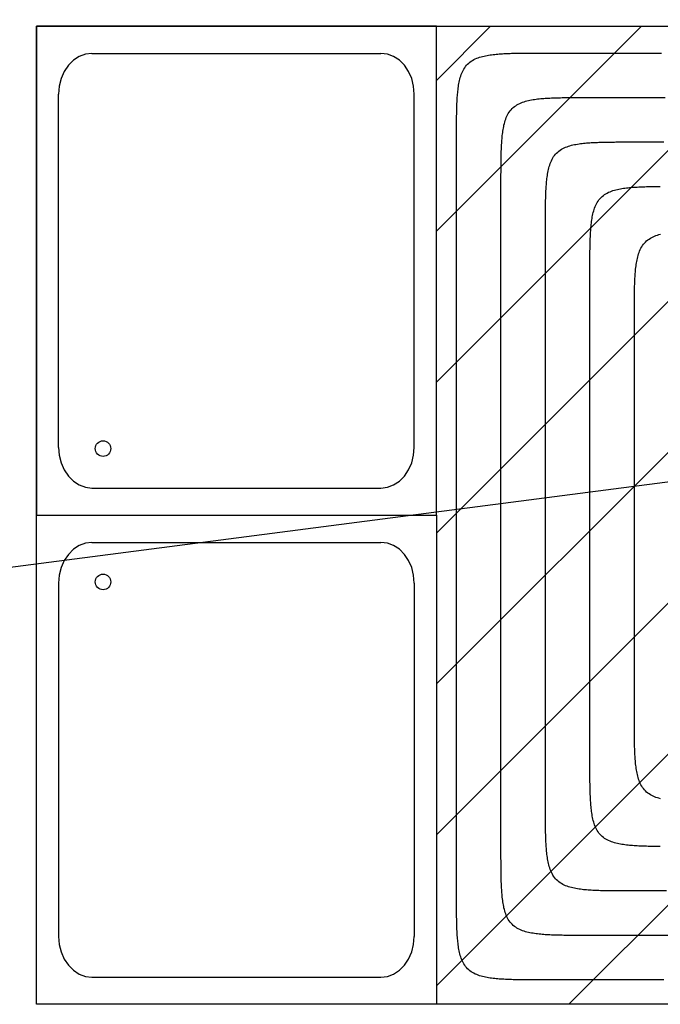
# Model space of a CAD drawing. Extents: x 997 to 109698, y 921 to 94021.
# Tile 299 of 656: x 6735 to 8176, y 39781 to 41996. Entities that reach past the tile are written whole.
import ezdxf

# ---------------------------------------------------------------- set-up
doc = ezdxf.new("R2010")
doc.units = 0
doc.header["$MEASUREMENT"] = 0
for name, color, linetype in [('12', 7, 'CONTINUOUS'), ('28', 7, 'CONTINUOUS'), ('39', 7, 'CONTINUOUS'), ('40', 7, 'CONTINUOUS'), ('42', 7, 'CONTINUOUS')]:
    doc.layers.add(name, color=color, linetype=linetype)

msp = doc.modelspace()

# ---------------------------------------------------------------- linework, layer by layer
at = {"layer": '12', "color": 6}
for points in [[(7717.84386, 41720.618341), (7717.843739, 41724.080638), (7717.84363, 41727.542937), (7717.843914, 41731.005237), (7717.844973, 41734.467536), (7717.847187, 41737.929835), (7717.850939, 41741.392131), (7717.856608, 41744.854424), (7717.864577, 41748.316712), (7717.875227, 41751.778994), (7717.888938, 41755.241269), (7717.906092, 41758.703534), (7717.927071, 41762.165789), (7717.952255, 41765.628034), (7717.982026, 41769.090267), (7718.016795, 41772.552485), (7718.057374, 41776.014661), (7718.104854, 41779.476753), (7718.160334, 41782.938716), (7718.224912, 41786.400508), (7718.299684, 41789.862085), (7718.385749, 41793.323404), (7718.484205, 41796.784424), (7718.596149, 41800.245096), (7718.722679, 41803.705382), (7718.864893, 41807.165236), (7719.023889, 41810.624616), (7719.200988, 41814.083427), (7719.398835, 41817.541278), (7719.620568, 41820.997665), (7719.869319, 41824.452088), (7720.148225, 41827.904041), (7720.460421, 41831.353024), (7720.809043, 41834.798536), (7721.197225, 41838.24007), (7721.628104, 41841.677126), (7722.10488, 41845.109171), (7722.633082, 41848.534539), (7723.221144, 41851.950164), (7723.87768, 41855.352888), (7724.611305, 41858.739553), (7725.430634, 41862.107002), (7726.344283, 41865.452077), (7727.360867, 41868.771621), (7728.489411, 41872.061003), (7729.741114, 41875.307788), (7731.127892, 41878.496978), (7732.661659, 41881.61357), (7734.354333, 41884.642558), (7736.217827, 41887.568942), (7738.26211, 41890.378003), (7740.482414, 41893.057198), (7742.867228, 41895.594975), (7745.405005, 41897.979788), (7748.0842, 41900.200092), (7750.893261, 41902.244374), (7753.819644, 41904.107869), (7756.848632, 41905.800543), (7759.965223, 41907.33431), (7763.154413, 41908.721088), (7766.4012, 41909.972792), (7769.69058, 41911.101335), (7773.010124, 41912.117918), (7776.355199, 41913.031567), (7779.722648, 41913.850897), (7783.109313, 41914.584521), (7786.512037, 41915.241058), (7789.927662, 41915.829119), (7793.353031, 41916.357321), (7796.785076, 41916.834097), (7800.222132, 41917.264977), (7803.663667, 41917.653159), (7807.109177, 41918.001781), (7810.55816, 41918.313976), (7814.010114, 41918.592884), (7817.464536, 41918.841634), (7820.920924, 41919.063366), (7824.378775, 41919.261215), (7827.837586, 41919.438313), (7831.296965, 41919.597308), (7834.75682, 41919.739523), (7838.217105, 41919.866052), (7841.677778, 41919.977997), (7845.138797, 41920.076452), (7848.600116, 41920.162517), (7852.061693, 41920.23729), (7855.523485, 41920.301867), (7858.985449, 41920.357347), (7862.44754, 41920.404827), (7865.909716, 41920.445406), (7869.371934, 41920.480175), (7872.834167, 41920.509947), (7876.296412, 41920.53513), (7879.758668, 41920.556109), (7883.220934, 41920.573263), (7886.683208, 41920.586976), (7890.14549, 41920.597625), (7893.607777, 41920.605593), (7897.07007, 41920.611263), (7900.532366, 41920.615013), (7903.994665, 41920.617228), (7907.456965, 41920.618288), (7910.919265, 41920.618572), (7914.381564, 41920.618462), (7917.84386, 41920.618342)], [(7917.84386, 41920.618342), (7943.923668, 41920.618342), (7970.003475, 41920.618342), (7996.083283, 41920.618342), (8022.163091, 41920.618342), (8048.242899, 41920.618342), (8074.322706, 41920.618342), (8100.402514, 41920.618342), (8126.482322, 41920.618342), (8152.562129, 41920.618342), (8178.641937, 41920.618342)], [(7717.84386, 40035.818341), (7717.84386, 40052.018341), (7717.84386, 40068.218342), (7717.84386, 40084.418342), (7717.84386, 40100.618341), (7717.84386, 40116.818341), (7717.84386, 40133.018341), (7717.84386, 40149.218342), (7717.84386, 40165.418342), (7717.84386, 40181.618341), (7717.84386, 40197.818341), (7717.84386, 40214.018341), (7717.84386, 40230.218342), (7717.84386, 40246.418342), (7717.84386, 40262.618341), (7717.84386, 40278.818341), (7717.843861, 40295.018341), (7717.84386, 40311.218343), (7717.84386, 40327.418342), (7717.843861, 40343.618341), (7717.84386, 40359.818341), (7717.84386, 40376.018341), (7717.84386, 40392.218341), (7717.84386, 40408.418342), (7717.84386, 40424.618341), (7717.84386, 40440.818341), (7717.84386, 40457.018341), (7717.84386, 40473.218341), (7717.84386, 40489.418342), (7717.84386, 40505.618342), (7717.84386, 40521.818341), (7717.84386, 40538.018341), (7717.84386, 40554.218341), (7717.84386, 40570.418342), (7717.84386, 40586.618342), (7717.84386, 40602.818341), (7717.84386, 40619.018341), (7717.84386, 40635.218341), (7717.84386, 40651.418342), (7717.84386, 40667.618342), (7717.84386, 40683.818341), (7717.84386, 40700.018341), (7717.84386, 40716.218341), (7717.84386, 40732.418342), (7717.84386, 40748.618342), (7717.84386, 40764.818341), (7717.84386, 40781.018341), (7717.84386, 40797.218341), (7717.84386, 40813.418342), (7717.84386, 40829.618342), (7717.84386, 40845.818341), (7717.84386, 40862.018341), (7717.84386, 40878.218341), (7717.84386, 40894.418342), (7717.84386, 40910.618342), (7717.84386, 40926.818341), (7717.84386, 40943.018341), (7717.84386, 40959.218341), (7717.84386, 40975.418341), (7717.84386, 40991.618342), (7717.84386, 41007.818341), (7717.84386, 41024.018341), (7717.84386, 41040.218341), (7717.84386, 41056.418341), (7717.84386, 41072.618342), (7717.84386, 41088.818341), (7717.84386, 41105.018341), (7717.84386, 41121.218341), (7717.84386, 41137.418341), (7717.84386, 41153.618342), (7717.84386, 41169.818342), (7717.84386, 41186.018341), (7717.84386, 41202.218341), (7717.84386, 41218.418341), (7717.84386, 41234.618342), (7717.84386, 41250.818342), (7717.84386, 41267.018341), (7717.84386, 41283.218341), (7717.84386, 41299.418341), (7717.84386, 41315.618342), (7717.84386, 41331.818342), (7717.84386, 41348.018341), (7717.84386, 41364.218341), (7717.84386, 41380.418341), (7717.84386, 41396.618342), (7717.84386, 41412.818342), (7717.84386, 41429.018341), (7717.84386, 41445.218341), (7717.84386, 41461.418341), (7717.84386, 41477.618342), (7717.84386, 41493.818342), (7717.84386, 41510.018341), (7717.84386, 41526.218341), (7717.84386, 41542.418341), (7717.84386, 41558.618342), (7717.84386, 41574.818342), (7717.84386, 41591.018341), (7717.84386, 41607.218341), (7717.84386, 41623.418341), (7717.84386, 41639.618341), (7717.84386, 41655.818342), (7717.84386, 41672.018341), (7717.84386, 41688.218341), (7717.84386, 41704.418341), (7717.84386, 41720.618341)], [(7917.84386, 41520.61834), (7917.843739, 41524.080637), (7917.84363, 41527.542936), (7917.843914, 41531.005237), (7917.844973, 41534.467536), (7917.847187, 41537.929836), (7917.850938, 41541.392131), (7917.856608, 41544.854424), (7917.864577, 41548.316712), (7917.875226, 41551.778994), (7917.888938, 41555.241267), (7917.906092, 41558.703533), (7917.92707, 41562.16579), (7917.952254, 41565.628035), (7917.982025, 41569.090267), (7918.016794, 41572.552484), (7918.057373, 41576.014661), (7918.104854, 41579.476753), (7918.160334, 41582.938715), (7918.224911, 41586.400507), (7918.299684, 41589.862085), (7918.385749, 41593.323404), (7918.484204, 41596.784422), (7918.596149, 41600.245096), (7918.722679, 41603.705382), (7918.864893, 41607.165236), (7919.023889, 41610.624616), (7919.200987, 41614.083427), (7919.398835, 41617.541278), (7919.620567, 41620.997665), (7919.869318, 41624.452086), (7920.148224, 41627.904041), (7920.460421, 41631.353024), (7920.809042, 41634.798534), (7921.197225, 41638.240069), (7921.628104, 41641.677125), (7922.10488, 41645.109169), (7922.633082, 41648.534538), (7923.221144, 41651.950164), (7923.877679, 41655.352887), (7924.611304, 41658.739554), (7925.430634, 41662.107002), (7926.344283, 41665.452078), (7927.360866, 41668.77162), (7928.48941, 41672.061001), (7929.741114, 41675.307788), (7931.127891, 41678.496978), (7932.661659, 41681.613569), (7934.354332, 41684.642558), (7936.217826, 41687.56894), (7938.26211, 41690.378001), (7940.482414, 41693.057196), (7942.867227, 41695.594973), (7945.405004, 41697.979787), (7948.084199, 41700.200091), (7950.89326, 41702.244374), (7953.819643, 41704.107868), (7956.848632, 41705.800541), (7959.965223, 41707.334309), (7963.154413, 41708.721088), (7966.401199, 41709.97279), (7969.69058, 41711.101335), (7973.010124, 41712.117919), (7976.355199, 41713.031567), (7979.722648, 41713.850897), (7983.109313, 41714.584521), (7986.512037, 41715.241058), (7989.927662, 41715.829118), (7993.353031, 41716.357321), (7996.785075, 41716.834096), (8000.222131, 41717.264976), (8003.663666, 41717.653158), (8007.109176, 41718.001781), (8010.55816, 41718.313976), (8014.010114, 41718.592882), (8017.464536, 41718.841634), (8020.920924, 41719.063365), (8024.378774, 41719.261213), (8027.837585, 41719.438312), (8031.296965, 41719.597308), (8034.756819, 41719.739523), (8038.217105, 41719.866053), (8041.677778, 41719.977997), (8045.138796, 41720.076452), (8048.600116, 41720.162517), (8052.061693, 41720.23729), (8055.523485, 41720.301867), (8058.985448, 41720.357348), (8062.44754, 41720.404828), (8065.909716, 41720.445406), (8069.371933, 41720.480175), (8072.834166, 41720.509946), (8076.296411, 41720.53513), (8079.758667, 41720.556109), (8083.220933, 41720.573263), (8086.683207, 41720.586974), (8090.145489, 41720.597625), (8093.607777, 41720.605592), (8097.070069, 41720.611262), (8100.532366, 41720.615014), (8103.994664, 41720.617228), (8107.456964, 41720.618286), (8110.919264, 41720.618571), (8114.381563, 41720.618461), (8117.84386, 41720.618341)], [(8117.84386, 41720.618341), (8140.077514, 41720.618341), (8162.311167, 41720.61834), (8184.544821, 41720.61834)], [(7917.84386, 40235.818341), (7917.84386, 40248.172188), (7917.84386, 40260.526035), (7917.84386, 40272.87988), (7917.84386, 40285.233726), (7917.84386, 40297.587572), (7917.84386, 40309.941418), (7917.84386, 40322.295265), (7917.84386, 40334.64911), (7917.84386, 40347.002957), (7917.84386, 40359.356803), (7917.84386, 40371.710649), (7917.84386, 40384.064496), (7917.84386, 40396.418341), (7917.84386, 40408.772188), (7917.84386, 40421.126034), (7917.84386, 40433.47988), (7917.84386, 40445.833727), (7917.84386, 40458.187572), (7917.84386, 40470.541419), (7917.84386, 40482.895264), (7917.84386, 40495.249111), (7917.84386, 40507.602958), (7917.84386, 40519.956803), (7917.84386, 40532.31065), (7917.84386, 40544.664495), (7917.84386, 40557.018342), (7917.84386, 40569.372187), (7917.84386, 40581.726033), (7917.84386, 40594.079881), (7917.84386, 40606.433726), (7917.84386, 40618.787572), (7917.84386, 40631.141418), (7917.84386, 40643.495264), (7917.84386, 40655.849111), (7917.84386, 40668.202956), (7917.84386, 40680.556803), (7917.84386, 40692.910649), (7917.84386, 40705.264495), (7917.84386, 40717.618342), (7917.84386, 40729.972187), (7917.84386, 40742.326034), (7917.84386, 40754.679879), (7917.84386, 40767.033726), (7917.84386, 40779.387573), (7917.84386, 40791.741418), (7917.84386, 40804.095265), (7917.84386, 40816.44911), (7917.84386, 40828.802957), (7917.84386, 40841.156802), (7917.84386, 40853.510648), (7917.84386, 40865.864496), (7917.84386, 40878.218341), (7917.84386, 40890.572187), (7917.84386, 40902.926033), (7917.84386, 40915.279879), (7917.84386, 40927.633727), (7917.84386, 40939.987572), (7917.84386, 40952.341418), (7917.84386, 40964.695264), (7917.84386, 40977.04911), (7917.84386, 40989.402957), (7917.84386, 41001.756802), (7917.84386, 41014.110649), (7917.84386, 41026.464494), (7917.84386, 41038.818341), (7917.84386, 41051.172188), (7917.84386, 41063.526033), (7917.84386, 41075.87988), (7917.84386, 41088.233725), (7917.84386, 41100.587572), (7917.84386, 41112.941419), (7917.84386, 41125.295264), (7917.84386, 41137.649111), (7917.84386, 41150.002956), (7917.84386, 41162.356802), (7917.84386, 41174.710648), (7917.84386, 41187.064495), (7917.84386, 41199.418342), (7917.84386, 41211.772187), (7917.84386, 41224.126033), (7917.84386, 41236.479879), (7917.84386, 41248.833725), (7917.84386, 41261.187573), (7917.84386, 41273.541418), (7917.84386, 41285.895264), (7917.84386, 41298.24911), (7917.84386, 41310.602956), (7917.84386, 41322.956803), (7917.84386, 41335.310648), (7917.84386, 41347.664495), (7917.84386, 41360.018342), (7917.84386, 41372.372187), (7917.84386, 41384.726034), (7917.84386, 41397.079879), (7917.84386, 41409.433726), (7917.84386, 41421.787571), (7917.84386, 41434.141418), (7917.84386, 41446.495263), (7917.84386, 41458.849109), (7917.84386, 41471.202957), (7917.84386, 41483.556802), (7917.84386, 41495.910648), (7917.84386, 41508.264494), (7917.84386, 41520.61834)], [(8117.843859, 41320.618341), (8117.843738, 41324.080637), (8117.843629, 41327.542936), (8117.843913, 41331.005235), (8117.844972, 41334.467537), (8117.847187, 41337.929834), (8117.850938, 41341.392132), (8117.856607, 41344.854424), (8117.864576, 41348.316711), (8117.875225, 41351.778992), (8117.888937, 41355.241267), (8117.906091, 41358.703533), (8117.92707, 41362.165789), (8117.952254, 41365.628034), (8117.982024, 41369.090267), (8118.016794, 41372.552485), (8118.057373, 41376.01466), (8118.104853, 41379.476752), (8118.160333, 41382.938715), (8118.224911, 41386.400508), (8118.299683, 41389.862085), (8118.385748, 41393.323404), (8118.484204, 41396.784422), (8118.596148, 41400.245095), (8118.722678, 41403.705382), (8118.864892, 41407.165235), (8119.023888, 41410.624615), (8119.200987, 41414.083426), (8119.398834, 41417.541276), (8119.620566, 41420.997665), (8119.869318, 41424.452086), (8120.148223, 41427.904041), (8120.46042, 41431.353024), (8120.809041, 41434.798534), (8121.197224, 41438.240069), (8121.628103, 41441.677125), (8122.104879, 41445.109169), (8122.633081, 41448.534539), (8123.221143, 41451.950163), (8123.877679, 41455.352888), (8124.611304, 41458.739552), (8125.430633, 41462.107002), (8126.344282, 41465.452076), (8127.360866, 41468.77162), (8128.48941, 41472.061001), (8129.741113, 41475.307788), (8131.127891, 41478.496979), (8132.661659, 41481.613569), (8134.354332, 41484.642558), (8136.217826, 41487.568941), (8138.262109, 41490.378001), (8140.482413, 41493.057196), (8142.867227, 41495.594973), (8145.405004, 41497.979786), (8148.084198, 41500.20009), (8150.89326, 41502.244374), (8153.819642, 41504.107869), (8156.848631, 41505.800541), (8159.965222, 41507.334309), (8163.154412, 41508.721087), (8166.401198, 41509.97279), (8169.690579, 41511.101334), (8173.010123, 41512.117917), (8176.355198, 41513.031567)], [(8117.84386, 40435.818342), (8117.843859, 40444.326033), (8117.843859, 40452.833725), (8117.84386, 40461.341419), (8117.84386, 40469.849112), (8117.84386, 40478.356804), (8117.84386, 40486.864496), (8117.84386, 40495.372187), (8117.84386, 40503.879881), (8117.84386, 40512.387573), (8117.843859, 40520.895264), (8117.843859, 40529.402956), (8117.843859, 40537.910648), (8117.84386, 40546.418341), (8117.843859, 40554.926033), (8117.843859, 40563.433725), (8117.843859, 40571.941417), (8117.843859, 40580.44911), (8117.843859, 40588.956802), (8117.84386, 40597.464496), (8117.843859, 40605.972187), (8117.843859, 40614.479879), (8117.843859, 40622.987571), (8117.843859, 40631.495264), (8117.84386, 40640.002956), (8117.843859, 40648.510648), (8117.843859, 40657.018341), (8117.84386, 40665.526033), (8117.843859, 40674.033725), (8117.84386, 40682.541418), (8117.843859, 40691.04911), (8117.843859, 40699.556802), (8117.843859, 40708.064495), (8117.843859, 40716.572187), (8117.84386, 40725.079879), (8117.843859, 40733.587571), (8117.84386, 40742.095264), (8117.84386, 40750.602956), (8117.843859, 40759.110648), (8117.843859, 40767.61834), (8117.843859, 40776.126033), (8117.843859, 40784.633725), (8117.84386, 40793.141418), (8117.84386, 40801.64911), (8117.84386, 40810.156802), (8117.843859, 40818.664494), (8117.84386, 40827.172187), (8117.84386, 40835.679879), (8117.843859, 40844.187571), (8117.843859, 40852.695263), (8117.843859, 40861.202956), (8117.843859, 40869.710648), (8117.843859, 40878.21834), (8117.843859, 40886.726033), (8117.843859, 40895.233725), (8117.843859, 40903.741417), (8117.843859, 40912.24911), (8117.843859, 40920.756802), (8117.843859, 40929.264494), (8117.843859, 40937.772187), (8117.843859, 40946.279879), (8117.843859, 40954.787571), (8117.843859, 40963.295264), (8117.843859, 40971.802956), (8117.843859, 40980.310648), (8117.843859, 40988.81834), (8117.843859, 40997.326033), (8117.843859, 41005.833725), (8117.843859, 41014.341417), (8117.843859, 41022.84911), (8117.843859, 41031.356802), (8117.843859, 41039.864494), (8117.843859, 41048.372187), (8117.843859, 41056.879879), (8117.843859, 41065.387571), (8117.843859, 41073.895263), (8117.843859, 41082.402956), (8117.843859, 41090.910648), (8117.843859, 41099.41834), (8117.843859, 41107.926033), (8117.843859, 41116.433725), (8117.843859, 41124.941417), (8117.843859, 41133.44911), (8117.843859, 41141.956802), (8117.843859, 41150.464494), (8117.84386, 41158.972187), (8117.843859, 41167.479879), (8117.843859, 41175.987571), (8117.843859, 41184.495264), (8117.843859, 41193.002956), (8117.843859, 41201.510648), (8117.843859, 41210.018341), (8117.843859, 41218.526033), (8117.843859, 41227.033725), (8117.843859, 41235.541418), (8117.843859, 41244.04911), (8117.843859, 41252.556802), (8117.843859, 41261.064494), (8117.843859, 41269.572187), (8117.843859, 41278.079879), (8117.843859, 41286.587571), (8117.843859, 41295.095264), (8117.843859, 41303.602956), (8117.843859, 41312.110648), (8117.843859, 41320.618341)], [(8176.355199, 40243.405116), (8173.010124, 40244.318764), (8169.69058, 40245.335347), (8166.401199, 40246.463891), (8163.154412, 40247.715594), (8159.965222, 40249.102372), (8156.848632, 40250.63614), (8153.819643, 40252.328814), (8150.89326, 40254.192309), (8148.084199, 40256.236591), (8145.405004, 40258.456895), (8142.867227, 40260.841708), (8140.482414, 40263.379487), (8138.26211, 40266.05868), (8136.217826, 40268.867742), (8134.354332, 40271.794125), (8132.661659, 40274.823113), (8131.127891, 40277.939704), (8129.741113, 40281.128895), (8128.48941, 40284.37568), (8127.360866, 40287.665061), (8126.344282, 40290.984605), (8125.430634, 40294.329681), (8124.611304, 40297.697129), (8123.877679, 40301.083795), (8123.221143, 40304.486518), (8122.633082, 40307.902144), (8122.10488, 40311.327512), (8121.628104, 40314.759556), (8121.197225, 40318.196614), (8120.809042, 40321.638147), (8120.46042, 40325.083659), (8120.148224, 40328.532642), (8119.869318, 40331.984595), (8119.620567, 40335.439018), (8119.398835, 40338.895405), (8119.200987, 40342.353255), (8119.023889, 40345.812066), (8118.864893, 40349.271446), (8118.722679, 40352.731301), (8118.596148, 40356.191586), (8118.484204, 40359.652259), (8118.385749, 40363.113277), (8118.299683, 40366.574598), (8118.224911, 40370.036175), (8118.160334, 40373.497966), (8118.104854, 40376.959929), (8118.057373, 40380.422021), (8118.016794, 40383.884198), (8117.982025, 40387.346416), (8117.952254, 40390.808648), (8117.92707, 40394.270892), (8117.906092, 40397.733148), (8117.888937, 40401.195414), (8117.875226, 40404.657689), (8117.864577, 40408.11997), (8117.856608, 40411.582259), (8117.850938, 40415.044551), (8117.847187, 40418.506847), (8117.844972, 40421.969146), (8117.843914, 40425.431445), (8117.84363, 40428.893746), (8117.843739, 40432.356044), (8117.84386, 40435.818342)], [(8117.84386, 40035.818341), (8114.381564, 40035.81822), (8110.919265, 40035.818111), (8107.456965, 40035.818395), (8103.994665, 40035.819456), (8100.532366, 40035.82167), (8097.07007, 40035.82542), (8093.607777, 40035.831091), (8090.145489, 40035.839058), (8086.683208, 40035.849708), (8083.220934, 40035.86342), (8079.758668, 40035.880574), (8076.296412, 40035.901553), (8072.834167, 40035.926736), (8069.371934, 40035.956508), (8065.909716, 40035.991276), (8062.44754, 40036.031856), (8058.985449, 40036.079335), (8055.523485, 40036.134816), (8052.061693, 40036.199393), (8048.600116, 40036.274165), (8045.138797, 40036.360231), (8041.677779, 40036.458686), (8038.217105, 40036.570631), (8034.75682, 40036.69716), (8031.296966, 40036.839376), (8027.837586, 40036.99837), (8024.378775, 40037.17547), (8020.920924, 40037.373317), (8017.464536, 40037.595049), (8014.010114, 40037.8438), (8010.55816, 40038.122706), (8007.109177, 40038.434902), (8003.663667, 40038.783524), (8000.222132, 40039.171706), (7996.785075, 40039.602585), (7993.353032, 40040.079362), (7989.927662, 40040.607564), (7986.512037, 40041.195625), (7983.109313, 40041.852162), (7979.722648, 40042.585786), (7976.355199, 40043.405115), (7973.010124, 40044.318764), (7969.69058, 40045.335348), (7966.4012, 40046.463893), (7963.154413, 40047.715595), (7959.965223, 40049.102373), (7956.848632, 40050.63614), (7953.819644, 40052.328815), (7950.89326, 40054.192309), (7948.0842, 40056.236591), (7945.405005, 40058.456895), (7942.867228, 40060.841709), (7940.482414, 40063.379487), (7938.26211, 40066.058681), (7936.217827, 40068.867743), (7934.354333, 40071.794125), (7932.661659, 40074.823113), (7931.127892, 40077.939705), (7929.741114, 40081.128896), (7928.48941, 40084.375681), (7927.360867, 40087.665061), (7926.344283, 40090.984605), (7925.430634, 40094.329681), (7924.611305, 40097.697129), (7923.87768, 40101.083794), (7923.221144, 40104.486519), (7922.633083, 40107.902143), (7922.10488, 40111.327512), (7921.628104, 40114.759556), (7921.197225, 40118.196613), (7920.809043, 40121.638149), (7920.460421, 40125.083658), (7920.148225, 40128.532642), (7919.869319, 40131.984595), (7919.620568, 40135.439018), (7919.398836, 40138.895405), (7919.200988, 40142.353256), (7919.023889, 40145.812067), (7918.864893, 40149.271447), (7918.722679, 40152.731302), (7918.596149, 40156.191587), (7918.484205, 40159.652259), (7918.385749, 40163.113279), (7918.299684, 40166.574597), (7918.224912, 40170.036174), (7918.160334, 40173.497966), (7918.104854, 40176.95993), (7918.057374, 40180.422022), (7918.016795, 40183.884197), (7917.982026, 40187.346415), (7917.952255, 40190.808648), (7917.927071, 40194.270893), (7917.906092, 40197.733149), (7917.888938, 40201.195415), (7917.875227, 40204.657689), (7917.864577, 40208.119971), (7917.856608, 40211.582258), (7917.850939, 40215.044552), (7917.847188, 40218.506848), (7917.844973, 40221.969147), (7917.843914, 40225.431446), (7917.84363, 40228.893746), (7917.843739, 40232.356045), (7917.84386, 40235.818341)], [(7917.84386, 39835.818341), (7914.381564, 39835.81822), (7910.919265, 39835.818111), (7907.456965, 39835.818395), (7903.994665, 39835.819454), (7900.532366, 39835.82167), (7897.07007, 39835.82542), (7893.607777, 39835.831089), (7890.14549, 39835.839059), (7886.683208, 39835.849707), (7883.220934, 39835.863419), (7879.758668, 39835.880573), (7876.296412, 39835.901552), (7872.834167, 39835.926736), (7869.371934, 39835.956507), (7865.909716, 39835.991276), (7862.44754, 39836.031856), (7858.985449, 39836.079336), (7855.523485, 39836.134815), (7852.061693, 39836.199394), (7848.600116, 39836.274165), (7845.138797, 39836.36023), (7841.677779, 39836.458687), (7838.217105, 39836.570631), (7834.75682, 39836.697161), (7831.296965, 39836.839374), (7827.837586, 39836.99837), (7824.378775, 39837.175469), (7820.920924, 39837.373317), (7817.464537, 39837.59505), (7814.010114, 39837.8438), (7810.55816, 39838.122706), (7807.109177, 39838.434902), (7803.663667, 39838.783524), (7800.222132, 39839.171706), (7796.785076, 39839.602585), (7793.353032, 39840.079362), (7789.927662, 39840.607564), (7786.512037, 39841.195625), (7783.109313, 39841.852162), (7779.722648, 39842.585786), (7776.355199, 39843.405115), (7773.010125, 39844.318765), (7769.690581, 39845.335349), (7766.4012, 39846.463892), (7763.154413, 39847.715596), (7759.965223, 39849.102373), (7756.848632, 39850.636141), (7753.819644, 39852.328815), (7750.893261, 39854.192308), (7748.0842, 39856.236591), (7745.405005, 39858.456895), (7742.867228, 39860.841709), (7740.482414, 39863.379486), (7738.26211, 39866.05868), (7736.217827, 39868.867742), (7734.354333, 39871.794126), (7732.66166, 39874.823113), (7731.127892, 39877.939705), (7729.741114, 39881.128894), (7728.489411, 39884.375681), (7727.360867, 39887.665062), (7726.344283, 39890.984606), (7725.430635, 39894.32968), (7724.611305, 39897.69713), (7723.87768, 39901.083794), (7723.221144, 39904.486518), (7722.633083, 39907.902144), (7722.10488, 39911.327513), (7721.628104, 39914.759557), (7721.197225, 39918.196613), (7720.809043, 39921.638147), (7720.460421, 39925.083658), (7720.148225, 39928.532641), (7719.869319, 39931.984595), (7719.620568, 39935.439017), (7719.398836, 39938.895406), (7719.200988, 39942.353257), (7719.023889, 39945.812067), (7718.864893, 39949.271447), (7718.722679, 39952.731302), (7718.596149, 39956.191587), (7718.484205, 39959.652259), (7718.385749, 39963.113277), (7718.299684, 39966.574597), (7718.224912, 39970.036174), (7718.160335, 39973.497967), (7718.104855, 39976.959931), (7718.057374, 39980.422021), (7718.016795, 39983.884197), (7717.982026, 39987.346415), (7717.952255, 39990.808649), (7717.927071, 39994.270894), (7717.906092, 39997.733149), (7717.888938, 40001.195414), (7717.875227, 40004.657689), (7717.864577, 40008.119971), (7717.856608, 40011.582258), (7717.850939, 40015.044551), (7717.847187, 40018.506848), (7717.844973, 40021.969147), (7717.843914, 40025.431447), (7717.84363, 40028.893746), (7717.843739, 40032.356045), (7717.84386, 40035.818341)], [(8190.314053, 40035.818341), (8166.157322, 40035.818341), (8142.000591, 40035.818341), (8117.84386, 40035.818341)], [(8184.104053, 39835.818341), (8175.515014, 39835.818341), (8166.925976, 39835.818341), (8158.336937, 39835.818341), (8149.747899, 39835.818341), (8141.15886, 39835.818341), (8132.569822, 39835.818341), (8123.980784, 39835.818342), (8115.391745, 39835.818341), (8106.802707, 39835.818341), (8098.213668, 39835.818341), (8089.62463, 39835.818341), (8081.035591, 39835.818341), (8072.446553, 39835.818341), (8063.857514, 39835.818341), (8055.268476, 39835.818341), (8046.679437, 39835.818341), (8038.090399, 39835.818341), (8029.50136, 39835.818341), (8020.912322, 39835.818341), (8012.323283, 39835.818341), (8003.734245, 39835.818341), (7995.145207, 39835.818341), (7986.556168, 39835.818341), (7977.967129, 39835.818341), (7969.378091, 39835.818341), (7960.789053, 39835.818341), (7952.200014, 39835.818341), (7943.610976, 39835.818341), (7935.021937, 39835.818341), (7926.432899, 39835.818341), (7917.84386, 39835.818341)]]:
    msp.add_lwpolyline(points, dxfattribs=at)
at = {"layer": '12', "color": 5}
for points in [[(7817.84386, 41620.618341), (7817.843739, 41624.080637), (7817.84363, 41627.542936), (7817.843914, 41631.005236), (7817.844973, 41634.467536), (7817.847187, 41637.929835), (7817.850939, 41641.392132), (7817.856608, 41644.854425), (7817.864577, 41648.316711), (7817.875226, 41651.778993), (7817.888938, 41655.241268), (7817.906092, 41658.703533), (7817.927071, 41662.165791), (7817.952255, 41665.628034), (7817.982025, 41669.090268), (7818.016795, 41672.552485), (7818.057374, 41676.014662), (7818.104854, 41679.476752), (7818.160334, 41682.938716), (7818.224912, 41686.400509), (7818.299684, 41689.862086), (7818.385749, 41693.323405), (7818.484205, 41696.784423), (7818.596149, 41700.245096), (7818.722679, 41703.705381), (7818.864893, 41707.165235), (7819.023889, 41710.624615), (7819.200987, 41714.083426), (7819.398835, 41717.541277), (7819.620567, 41720.997666), (7819.869319, 41724.452086), (7820.148225, 41727.90404), (7820.460421, 41731.353024), (7820.809042, 41734.798535), (7821.197225, 41738.240069), (7821.628104, 41741.677125), (7822.10488, 41745.10917), (7822.633082, 41748.534539), (7823.221144, 41751.950165), (7823.87768, 41755.352888), (7824.611305, 41758.739553), (7825.430634, 41762.107003), (7826.344283, 41765.452077), (7827.360867, 41768.771621), (7828.48941, 41772.061002), (7829.741114, 41775.307789), (7831.127891, 41778.496979), (7832.661659, 41781.613569), (7834.354333, 41784.642557), (7836.217827, 41787.568941), (7838.26211, 41790.378002), (7840.482414, 41793.057197), (7842.867228, 41795.594973), (7845.405005, 41797.979787), (7848.084199, 41800.200091), (7850.89326, 41802.244375), (7853.819643, 41804.107868), (7856.848632, 41805.800542), (7859.965223, 41807.334309), (7863.154413, 41808.721087), (7866.401199, 41809.972791), (7869.69058, 41811.101334), (7873.010124, 41812.117918), (7876.355199, 41813.031567), (7879.722648, 41813.850896), (7883.109313, 41814.584521), (7886.512037, 41815.241057), (7889.927662, 41815.829118), (7893.353031, 41816.357322), (7896.785075, 41816.834097), (7900.222132, 41817.264976), (7903.663666, 41817.653158), (7907.109177, 41818.00178), (7910.55816, 41818.313977), (7914.010114, 41818.592882), (7917.464536, 41818.841635), (7920.920924, 41819.063366), (7924.378774, 41819.261214), (7927.837586, 41819.438312), (7931.296965, 41819.597309), (7934.756819, 41819.739522), (7938.217105, 41819.866052), (7941.677778, 41819.977998), (7945.138796, 41820.076453), (7948.600116, 41820.162517), (7952.061693, 41820.237289), (7955.523485, 41820.301868), (7958.985449, 41820.357347), (7962.44754, 41820.404827), (7965.909716, 41820.445406), (7969.371934, 41820.480176), (7972.834166, 41820.509946), (7976.296412, 41820.535131), (7979.758668, 41820.55611), (7983.220933, 41820.573264), (7986.683208, 41820.586975), (7990.145489, 41820.597624), (7993.607777, 41820.605594), (7997.07007, 41820.611262), (8000.532366, 41820.615015), (8003.994665, 41820.617229), (8007.456965, 41820.618287), (8010.919265, 41820.618571), (8014.381564, 41820.618463), (8017.84386, 41820.618341)], [(8017.84386, 41820.618341), (8042.000591, 41820.618341), (8066.157322, 41820.618341), (8090.314052, 41820.618341), (8114.470783, 41820.618341), (8138.627514, 41820.618341), (8162.784244, 41820.618341), (8186.940975, 41820.618341)], [(7817.84386, 40135.818342), (7817.84386, 40150.095264), (7817.84386, 40164.372189), (7817.84386, 40178.64911), (7817.84386, 40192.926035), (7817.84386, 40207.202957), (7817.84386, 40221.47988), (7817.84386, 40235.756804), (7817.84386, 40250.033726), (7817.84386, 40264.310649), (7817.84386, 40278.587573), (7817.84386, 40292.864495), (7817.84386, 40307.141419), (7817.84386, 40321.418341), (7817.84386, 40335.695266), (7817.84386, 40349.972188), (7817.84386, 40364.249111), (7817.84386, 40378.526035), (7817.84386, 40392.802957), (7817.84386, 40407.07988), (7817.84386, 40421.356804), (7817.84386, 40435.633726), (7817.84386, 40449.91065), (7817.84386, 40464.187572), (7817.84386, 40478.464495), (7817.84386, 40492.741419), (7817.84386, 40507.018341), (7817.84386, 40521.295266), (7817.84386, 40535.572188), (7817.84386, 40549.84911), (7817.84386, 40564.126034), (7817.84386, 40578.402957), (7817.84386, 40592.679881), (7817.84386, 40606.956803), (7817.84386, 40621.233726), (7817.84386, 40635.51065), (7817.84386, 40649.787572), (7817.84386, 40664.064495), (7817.84386, 40678.341419), (7817.84386, 40692.618341), (7817.84386, 40706.895265), (7817.84386, 40721.172187), (7817.84386, 40735.44911), (7817.84386, 40749.726034), (7817.84386, 40764.002957), (7817.84386, 40778.279881), (7817.84386, 40792.556803), (7817.84386, 40806.833725), (7817.84386, 40821.11065), (7817.84386, 40835.387572), (7817.84386, 40849.664496), (7817.84386, 40863.941418), (7817.84386, 40878.218341), (7817.84386, 40892.495265), (7817.84386, 40906.772187), (7817.84386, 40921.049112), (7817.84386, 40935.326034), (7817.84386, 40949.602956), (7817.84386, 40963.879881), (7817.84386, 40978.156802), (7817.84386, 40992.433727), (7817.84386, 41006.710649), (7817.84386, 41020.987571), (7817.84386, 41035.264496), (7817.84386, 41049.541418), (7817.84386, 41063.818341), (7817.84386, 41078.095265), (7817.84386, 41092.372187), (7817.84386, 41106.649111), (7817.84386, 41120.926033), (7817.84386, 41135.202958), (7817.84386, 41149.47988), (7817.84386, 41163.756802), (7817.84386, 41178.033727), (7817.84386, 41192.310649), (7817.84386, 41206.587572), (7817.84386, 41220.864495), (7817.84386, 41235.141418), (7817.84386, 41249.418342), (7817.84386, 41263.695264), (7817.84386, 41277.972187), (7817.84386, 41292.249111), (7817.84386, 41306.526033), (7817.84386, 41320.802956), (7817.84386, 41335.07988), (7817.84386, 41349.356803), (7817.84386, 41363.633726), (7817.84386, 41377.910649), (7817.84386, 41392.187573), (7817.84386, 41406.464495), (7817.84386, 41420.741418), (7817.84386, 41435.018342), (7817.84386, 41449.295264), (7817.84386, 41463.572187), (7817.84386, 41477.84911), (7817.84386, 41492.126033), (7817.84386, 41506.402957), (7817.84386, 41520.679879), (7817.84386, 41534.956802), (7817.84386, 41549.233726), (7817.84386, 41563.510648), (7817.84386, 41577.787573), (7817.84386, 41592.064495), (7817.84386, 41606.341418), (7817.84386, 41620.618341)], [(8017.843859, 41420.61834), (8017.843738, 41424.080638), (8017.843629, 41427.542937), (8017.843913, 41431.005236), (8017.844972, 41434.467535), (8017.847187, 41437.929834), (8017.850938, 41441.39213), (8017.856608, 41444.854423), (8017.864576, 41448.316711), (8017.875226, 41451.778993), (8017.888937, 41455.241268), (8017.906091, 41458.703534), (8017.92707, 41462.165789), (8017.952254, 41465.628034), (8017.982025, 41469.090266), (8018.016794, 41472.552484), (8018.057373, 41476.01466), (8018.104854, 41479.476752), (8018.160334, 41482.938715), (8018.224911, 41486.400507), (8018.299683, 41489.862086), (8018.385748, 41493.323404), (8018.484204, 41496.784423), (8018.596148, 41500.245095), (8018.722678, 41503.705381), (8018.864892, 41507.165235), (8019.023889, 41510.624615), (8019.200987, 41514.083426), (8019.398835, 41517.541277), (8019.620567, 41520.997664), (8019.869318, 41524.452087), (8020.148224, 41527.90404), (8020.46042, 41531.353025), (8020.809042, 41534.798534), (8021.197224, 41538.24007), (8021.628103, 41541.677126), (8022.104879, 41545.10917), (8022.633082, 41548.534538), (8023.221143, 41551.950164), (8023.877679, 41555.352887), (8024.611304, 41558.739553), (8025.430634, 41562.107001), (8026.344282, 41565.452076), (8027.360866, 41568.771621), (8028.48941, 41572.061002), (8029.741113, 41575.307787), (8031.127891, 41578.496977), (8032.661659, 41581.61357), (8034.354332, 41584.642557), (8036.217826, 41587.56894), (8038.262109, 41590.378002), (8040.482414, 41593.057196), (8042.867227, 41595.594974), (8045.405004, 41597.979787), (8048.084199, 41600.200091), (8050.89326, 41602.244374), (8053.819643, 41604.107868), (8056.848631, 41605.800541), (8059.965222, 41607.334309), (8063.154412, 41608.721087), (8066.401199, 41609.97279), (8069.69058, 41611.101334), (8073.010124, 41612.117918), (8076.355199, 41613.031566), (8079.722647, 41613.850896), (8083.109312, 41614.584521), (8086.512036, 41615.241057), (8089.927662, 41615.829119), (8093.353031, 41616.35732), (8096.785075, 41616.834096), (8100.222131, 41617.264976), (8103.663666, 41617.653158), (8107.109176, 41618.00178), (8110.558159, 41618.313977), (8114.010113, 41618.592883), (8117.464535, 41618.841633), (8120.920923, 41619.063366), (8124.378774, 41619.261213), (8127.837585, 41619.438312), (8131.296965, 41619.597309), (8134.756819, 41619.739522), (8138.217104, 41619.866052), (8141.677778, 41619.977996), (8145.138796, 41620.076451), (8148.600115, 41620.162518), (8152.061693, 41620.237289), (8155.523485, 41620.301866), (8158.985448, 41620.357346), (8162.447539, 41620.404827), (8165.909715, 41620.445407), (8169.371933, 41620.480175), (8172.834166, 41620.509946), (8176.296411, 41620.53513)], [(8017.84386, 40335.818341), (8017.84386, 40346.249111), (8017.84386, 40356.679879), (8017.84386, 40367.110649), (8017.84386, 40377.541418), (8017.84386, 40387.972187), (8017.84386, 40398.402957), (8017.84386, 40408.833727), (8017.84386, 40419.264495), (8017.84386, 40429.695264), (8017.84386, 40440.126034), (8017.84386, 40450.556803), (8017.84386, 40460.987573), (8017.84386, 40471.418341), (8017.84386, 40481.84911), (8017.84386, 40492.27988), (8017.84386, 40502.71065), (8017.84386, 40513.141419), (8017.84386, 40523.572187), (8017.84386, 40534.002956), (8017.84386, 40544.433726), (8017.84386, 40554.864496), (8017.84386, 40565.295264), (8017.84386, 40575.726033), (8017.84386, 40586.156802), (8017.84386, 40596.587572), (8017.84386, 40607.018342), (8017.84386, 40617.44911), (8017.84386, 40627.879879), (8017.843859, 40638.310649), (8017.84386, 40648.741419), (8017.843859, 40659.172188), (8017.84386, 40669.602956), (8017.843859, 40680.033725), (8017.843859, 40690.464495), (8017.843859, 40700.895265), (8017.843859, 40711.326033), (8017.84386, 40721.756802), (8017.843859, 40732.187571), (8017.843859, 40742.618341), (8017.843859, 40753.049111), (8017.843859, 40763.479879), (8017.84386, 40773.910648), (8017.84386, 40784.341418), (8017.84386, 40794.772187), (8017.84386, 40805.202957), (8017.84386, 40815.633727), (8017.84386, 40826.064495), (8017.843859, 40836.495264), (8017.843859, 40846.926034), (8017.84386, 40857.356803), (8017.84386, 40867.787571), (8017.84386, 40878.218341), (8017.843859, 40888.64911), (8017.84386, 40899.07988), (8017.84386, 40909.510648), (8017.84386, 40919.941419), (8017.84386, 40930.372187), (8017.84386, 40940.802956), (8017.84386, 40951.233726), (8017.84386, 40961.664494), (8017.84386, 40972.095264), (8017.84386, 40982.526033), (8017.84386, 40992.956802), (8017.84386, 41003.387572), (8017.84386, 41013.818342), (8017.84386, 41024.24911), (8017.84386, 41034.679879), (8017.84386, 41045.110649), (8017.84386, 41055.541418), (8017.84386, 41065.972188), (8017.84386, 41076.402956), (8017.84386, 41086.833725), (8017.84386, 41097.264495), (8017.84386, 41107.695265), (8017.843859, 41118.126034), (8017.84386, 41128.556802), (8017.84386, 41138.987571), (8017.84386, 41149.418341), (8017.84386, 41159.849111), (8017.84386, 41170.279879), (8017.84386, 41180.710648), (8017.84386, 41191.141417), (8017.84386, 41201.572187), (8017.84386, 41212.002957), (8017.843859, 41222.433725), (8017.84386, 41232.864494), (8017.84386, 41243.295264), (8017.843859, 41253.726033), (8017.843859, 41264.156803), (8017.84386, 41274.587571), (8017.84386, 41285.01834), (8017.843859, 41295.44911), (8017.843859, 41305.87988), (8017.843859, 41316.310649), (8017.843859, 41326.741417), (8017.843859, 41337.172186), (8017.843859, 41347.602956), (8017.843859, 41358.033726), (8017.843859, 41368.464494), (8017.843859, 41378.895263), (8017.843859, 41389.326032), (8017.843859, 41399.756802), (8017.843859, 41410.187572), (8017.843859, 41420.61834)], [(8176.296411, 40135.901552), (8172.834166, 40135.926737), (8169.371933, 40135.956506), (8165.909716, 40135.991276), (8162.44754, 40136.031855), (8158.985448, 40136.079335), (8155.523485, 40136.134815), (8152.061693, 40136.199394), (8148.600116, 40136.274165), (8145.138796, 40136.36023), (8141.677778, 40136.458687), (8138.217105, 40136.57063), (8134.756819, 40136.697161), (8131.296965, 40136.839374), (8127.837585, 40136.998371), (8124.378774, 40137.175469), (8120.920924, 40137.373317), (8117.464536, 40137.595048), (8114.010114, 40137.8438), (8110.55816, 40138.122706), (8107.109176, 40138.434903), (8103.663666, 40138.783525), (8100.222131, 40139.171707), (8096.785075, 40139.602585), (8093.353031, 40140.079361), (8089.927662, 40140.607564), (8086.512037, 40141.195626), (8083.109313, 40141.85216), (8079.722648, 40142.585787), (8076.355199, 40143.405115), (8073.010124, 40144.318765), (8069.69058, 40145.335347), (8066.401199, 40146.463891), (8063.154413, 40147.715596), (8059.965223, 40149.102374), (8056.848632, 40150.63614), (8053.819643, 40152.328813), (8050.89326, 40154.192308), (8048.084199, 40156.236592), (8045.405004, 40158.456896), (8042.867227, 40160.841709), (8040.482414, 40163.379485), (8038.26211, 40166.058681), (8036.217826, 40168.867741), (8034.354332, 40171.794124), (8032.661659, 40174.823113), (8031.127891, 40177.939704), (8029.741113, 40181.128894), (8028.48941, 40184.375681), (8027.360866, 40187.665062), (8026.344283, 40190.984605), (8025.430634, 40194.32968), (8024.611304, 40197.69713), (8023.87768, 40201.083794), (8023.221144, 40204.486518), (8022.633082, 40207.902143), (8022.10488, 40211.327513), (8021.628104, 40214.759556), (8021.197225, 40218.196613), (8020.809042, 40221.638147), (8020.46042, 40225.083658), (8020.148224, 40228.532641), (8019.869318, 40231.984596), (8019.620567, 40235.439017), (8019.398835, 40238.895406), (8019.200987, 40242.353257), (8019.023889, 40245.812068), (8018.864893, 40249.271446), (8018.722679, 40252.7313), (8018.596149, 40256.191586), (8018.484204, 40259.65226), (8018.385749, 40263.113278), (8018.299684, 40266.574597), (8018.224911, 40270.036174), (8018.160334, 40273.497966), (8018.104854, 40276.959931), (8018.057373, 40280.422021), (8018.016794, 40283.884197), (8017.982025, 40287.346415), (8017.952254, 40290.808647), (8017.92707, 40294.270892), (8017.906092, 40297.733149), (8017.888937, 40301.195415), (8017.875226, 40304.65769), (8017.864577, 40308.11997), (8017.856608, 40311.582258), (8017.850938, 40315.044551), (8017.847187, 40318.506847), (8017.844973, 40321.969146), (8017.843914, 40325.431447), (8017.84363, 40328.893746), (8017.843739, 40332.356045), (8017.84386, 40335.818341)], [(8017.84386, 39935.818342), (8014.381564, 39935.81822), (8010.919265, 39935.818112), (8007.456965, 39935.818397), (8003.994665, 39935.819454), (8000.532366, 39935.821669), (7997.07007, 39935.825421), (7993.607777, 39935.83109), (7990.145489, 39935.83906), (7986.683208, 39935.849709), (7983.220934, 39935.863419), (7979.758668, 39935.880574), (7976.296412, 39935.901552), (7972.834166, 39935.926737), (7969.371934, 39935.956507), (7965.909716, 39935.991277), (7962.44754, 39936.031855), (7958.985449, 39936.079337), (7955.523485, 39936.134816), (7952.061693, 39936.199393), (7948.600116, 39936.274166), (7945.138797, 39936.36023), (7941.677778, 39936.458686), (7938.217105, 39936.57063), (7934.756819, 39936.69716), (7931.296965, 39936.839374), (7927.837586, 39936.998372), (7924.378775, 39937.175469), (7920.920924, 39937.373318), (7917.464536, 39937.595049), (7914.010114, 39937.843801), (7910.55816, 39938.122706), (7907.109177, 39938.434904), (7903.663667, 39938.783525), (7900.222132, 39939.171707), (7896.785075, 39939.602586), (7893.353031, 39940.079362), (7889.927662, 39940.607565), (7886.512037, 39941.195627), (7883.109313, 39941.852161), (7879.722648, 39942.585787), (7876.355199, 39943.405116), (7873.010124, 39944.318766), (7869.69058, 39945.335348), (7866.4012, 39946.463892), (7863.154413, 39947.715595), (7859.965223, 39949.102374), (7856.848632, 39950.636141), (7853.819644, 39952.328814), (7850.893261, 39954.192308), (7848.084199, 39956.236592), (7845.405005, 39958.456896), (7842.867227, 39960.84171), (7840.482414, 39963.379486), (7838.26211, 39966.058681), (7836.217827, 39968.867742), (7834.354333, 39971.794125), (7832.661659, 39974.823114), (7831.127892, 39977.939704), (7829.741114, 39981.128894), (7828.48941, 39984.375681), (7827.360867, 39987.665063), (7826.344283, 39990.984607), (7825.430634, 39994.329681), (7824.611305, 39997.697129), (7823.87768, 40001.083795), (7823.221144, 40004.486518), (7822.633083, 40007.902144), (7822.10488, 40011.327513), (7821.628104, 40014.759558), (7821.197225, 40018.196614), (7820.809043, 40021.638148), (7820.460421, 40025.083659), (7820.148225, 40028.532641), (7819.869319, 40031.984597), (7819.620568, 40035.439017), (7819.398835, 40038.895405), (7819.200988, 40042.353256), (7819.023889, 40045.812067), (7818.864893, 40049.271447), (7818.722679, 40052.731301), (7818.596149, 40056.191586), (7818.484205, 40059.652261), (7818.385749, 40063.113278), (7818.299684, 40066.574598), (7818.224912, 40070.036175), (7818.160334, 40073.497968), (7818.104854, 40076.95993), (7818.057374, 40080.422021), (7818.016795, 40083.884198), (7817.982026, 40087.346416), (7817.952255, 40090.808648), (7817.927071, 40094.270893), (7817.906092, 40097.73315), (7817.888938, 40101.195415), (7817.875227, 40104.657689), (7817.864577, 40108.119971), (7817.856608, 40111.582259), (7817.850939, 40115.044551), (7817.847188, 40118.506848), (7817.844973, 40121.969146), (7817.843914, 40125.431446), (7817.84363, 40128.893747), (7817.843739, 40132.356046), (7817.84386, 40135.818342)], [(8193.671745, 39935.818342), (8168.553476, 39935.818342), (8143.435206, 39935.818342), (8118.316937, 39935.818342), (8093.198668, 39935.818342), (8068.080399, 39935.818342), (8042.962129, 39935.818342), (8017.84386, 39935.818342)]]:
    msp.add_lwpolyline(points, dxfattribs=at)
at = {"layer": '28', "color": 2}
for p, q in [((7672.636205, 40840.901244), (10022.636205, 43190.901244)), ((7672.636205, 40501.489989), (10022.636205, 42851.489989)), ((7672.636205, 41859.135009), (7794.454434, 41980.953238)), ((7672.636205, 41519.723754), (8133.865689, 41980.953238)), ((7672.636205, 41180.312499), (8473.276944, 41980.953238)), ((7672.636205, 40162.078734), (9491.510708, 41980.953238)), ((7672.636205, 39822.667479), (9830.921963, 41980.953238)), ((7970.333218, 39780.953238), (10170.333218, 41980.953238))]:
    msp.add_line(p, q, dxfattribs=at)
at = {"layer": '39', "color": 141, "linetype": 'Continuous'}
for p, q in [((7672.636205, 40880.953237), (7672.636205, 41980.953238)), ((6897.636205, 41919.842127), (7547.636205, 41919.842127)), ((6822.636205, 41033.731015), (6822.636205, 41828.17546)), ((7622.636205, 41033.731015), (7622.636205, 41828.17546)), ((6897.636205, 40942.064348), (7547.636205, 40942.064348)), ((6772.636205, 40880.953237), (7672.636205, 40880.953237)), ((7672.636205, 40880.953237), (7672.636205, 39780.953238)), ((6897.636205, 40819.842126), (7547.636205, 40819.842126)), ((6822.636205, 40728.175459), (6822.636205, 39933.731016)), ((7622.636205, 40728.175459), (7622.636205, 39933.731016)), ((6897.636205, 39842.064349), (7547.636205, 39842.064349))]:
    msp.add_line(p, q, dxfattribs=at)
for points in [[(6897.636205, 41919.842127), (6883.004431, 41918.080777), (6868.934948, 41912.864416), (6855.968438, 41904.393507), (6844.603197, 41892.993581), (6835.275984, 41879.102731), (6828.34524, 41863.254774), (6824.077309, 41846.058739), (6822.636205, 41828.17546)], [(7622.636205, 41828.17546), (7621.195101, 41846.058739), (7616.92717, 41863.254774), (7609.996426, 41879.102731), (7600.669214, 41892.993581), (7589.303973, 41904.393507), (7576.337463, 41912.864416), (7562.267979, 41918.080777), (7547.636205, 41919.842127)], [(6822.636205, 41033.731015), (6824.077309, 41015.847736), (6828.34524, 40998.651701), (6835.275984, 40982.803745), (6844.603197, 40968.912893), (6855.968438, 40957.512968), (6868.934948, 40949.042059), (6883.004431, 40943.825698), (6897.636205, 40942.064348)], [(7547.636205, 40942.064348), (7562.267979, 40943.825698), (7576.337463, 40949.042059), (7589.303973, 40957.512968), (7600.669214, 40968.912893), (7609.996426, 40982.803745), (7616.92717, 40998.651701), (7621.195101, 41015.847736), (7622.636205, 41033.731015)], [(6897.636205, 40819.842126), (6883.004431, 40818.080778), (6868.934948, 40812.864417), (6855.968438, 40804.393508), (6844.603197, 40792.993581), (6835.275984, 40779.102732), (6828.34524, 40763.254775), (6824.077309, 40746.058739), (6822.636205, 40728.175459)], [(7622.636205, 40728.175459), (7621.195101, 40746.058739), (7616.92717, 40763.254775), (7609.996426, 40779.102732), (7600.669214, 40792.993581), (7589.303973, 40804.393508), (7576.337463, 40812.864417), (7562.267979, 40818.080778), (7547.636205, 40819.842126)], [(6822.636205, 39933.731016), (6824.077309, 39915.847735), (6828.34524, 39898.6517), (6835.275984, 39882.803743), (6844.603197, 39868.912893), (6855.968438, 39857.512967), (6868.934948, 39849.042058), (6883.004431, 39843.825697), (6897.636205, 39842.064349)], [(7547.636205, 39842.064349), (7562.267979, 39843.825697), (7576.337463, 39849.042058), (7589.303973, 39857.512967), (7600.669214, 39868.912893), (7609.996426, 39882.803743), (7616.92717, 39898.6517), (7621.195101, 39915.847735), (7622.636205, 39933.731016)]]:
    msp.add_lwpolyline(points, dxfattribs=at)
for centre in [(6922.636205, 41030.953238), (6922.636205, 40730.953238)]:
    msp.add_circle(centre, 17.5, dxfattribs=at)
at = {"layer": '40', "color": 8, "linetype": 'Continuous'}
for p, q in [((6772.636205, 41980.953238), (6772.636205, 40880.953237)), ((7672.636205, 41980.953238), (6772.636205, 41980.953238)), ((6772.636205, 41980.953238), (8452.636205, 41980.953238)), ((6772.636205, 39780.953238), (6772.636205, 41980.953238)), ((6772.636205, 39780.953238), (6772.636205, 40880.953237)), ((7672.636205, 39780.953238), (6772.636205, 39780.953238)), ((8452.636205, 39780.953238), (6772.636205, 39780.953238))]:
    msp.add_line(p, q, dxfattribs=at)
at = {"layer": '42', "color": 117}
msp.add_line((5997.636205, 40670.953237), (8519.267576, 40998.457622), dxfattribs=at)

doc.saveas('drawing.dxf')
